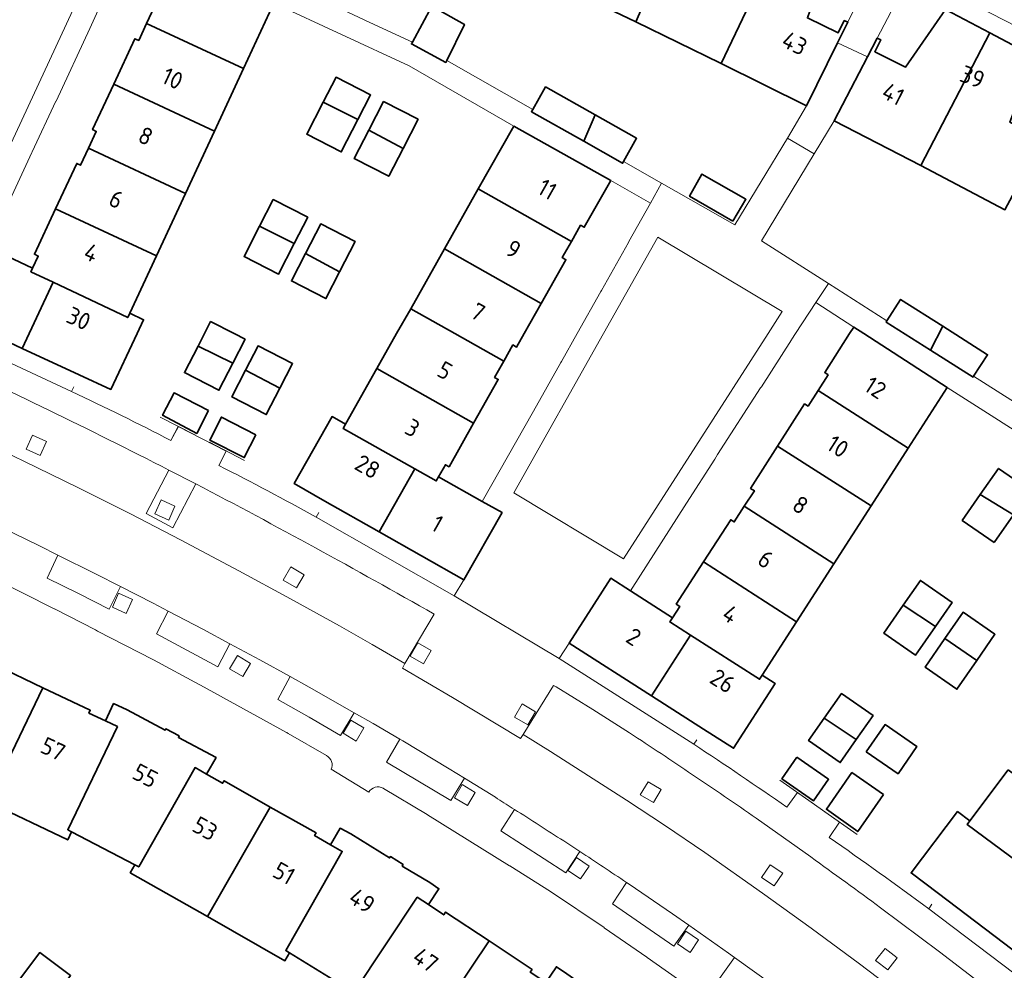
# Model space of a CAD drawing. Extents: x 150256 to 156914, y 461459 to 469481.
# Tile 668 of 731: x 154604 to 154681, y 468450 to 468525. Entities that reach past the tile are written whole.
import ezdxf
from ezdxf.enums import TextEntityAlignment as Align

# ---------------------------------------------------------------- set-up
doc = ezdxf.new("R2010")
doc.units = 0
doc.header["$LTSCALE"] = 0.75
for name, color, linetype, lineweight in [('B-RO-GR-GROENVOORZIENING-GV', 251, 'CONTINUOUS', 18), ('B-RO-IE-TERREINAFSCHEIDING_KUNSTMATIG_MUUR-G', 251, 'IE-TERREINAFSCHEIDING-KUNSTMATIG-DICHT', 18), ('B-RO-OG-BEBOUWING-GV', 6, 'CONTINUOUS', 35), ('B-RO-OG-BEBOUWING-T18', 1, 'CONTINUOUS', 18), ('B-RO-OG-TERREIN_CULTUURSCHEIDING-GV', 251, 'CONTINUOUS', 18), ('B-RO-VH-VERHARDING_BETON-GV', 251, 'CONTINUOUS', 18), ('B-RO-VH-VERHARDING_BETONSTRAATSTEEN-GV', 251, 'CONTINUOUS', 18), ('B-RO-VH-VERHARDING_TEGEL-GV', 251, 'CONTINUOUS', 18)]:
    doc.layers.add(name, color=color, linetype=linetype, lineweight=lineweight)
doc.styles.add('NLCS-ISO-M200-T18', font='NLCS-ISO.ttf', dxfattribs={"height": 360})
doc.linetypes.add('IE-TERREINAFSCHEIDING-KUNSTMATIG-DICHT', pattern='A,8,-1,[82,NLCS.SHX,S=0.75,R=90,X=0,Y=0],-1', length=10)

msp = doc.modelspace()

# ---------------------------------------------------------------- linework, layer by layer
at = {"layer": 'B-RO-GR-GROENVOORZIENING-GV'}
for points in [[(154605.543, 468490.425), (154606.038, 468491.519), (154604.945, 468492.014), (154604.45, 468490.92)], [(154605.543, 468490.425), (154606.038, 468491.519), (154604.945, 468492.014), (154604.45, 468490.92)], [(154615.649, 468485.347), (154616.144, 468486.441), (154615.051, 468486.936), (154614.556, 468485.842)], [(154615.649, 468485.347), (154616.144, 468486.441), (154615.051, 468486.936), (154614.556, 468485.842)], [(154625.682, 468480.013), (154626.291, 468481.048), (154625.257, 468481.656), (154624.648, 468480.621)], [(154625.682, 468480.013), (154626.291, 468481.048), (154625.257, 468481.656), (154624.648, 468480.621)], [(154612.314, 468477.997), (154612.809, 468479.091), (154611.717, 468479.586), (154611.222, 468478.492)], [(154612.314, 468477.997), (154612.809, 468479.091), (154611.717, 468479.586), (154611.222, 468478.492)], [(154635.664, 468474.049), (154636.272, 468475.084), (154635.238, 468475.692), (154634.63, 468474.657)], [(154635.664, 468474.049), (154636.272, 468475.084), (154635.238, 468475.692), (154634.63, 468474.657)], [(154621.471, 468473.043), (154622.08, 468474.078), (154621.046, 468474.687), (154620.437, 468473.651)], [(154621.471, 468473.043), (154622.08, 468474.078), (154621.046, 468474.687), (154620.437, 468473.651)], [(154643.859, 468469.246), (154644.467, 468470.281), (154643.433, 468470.889), (154642.825, 468469.854)], [(154643.859, 468469.246), (154644.467, 468470.281), (154643.433, 468470.889), (154642.825, 468469.854)], [(154630.386, 468467.974), (154630.994, 468469.009), (154629.96, 468469.617), (154629.352, 468468.582)], [(154630.386, 468467.974), (154630.994, 468469.009), (154629.96, 468469.617), (154629.352, 468468.582)], [(154639.134, 468462.905), (154639.742, 468463.94), (154638.708, 468464.548), (154638.099, 468463.513)], [(154639.134, 468462.905), (154639.742, 468463.94), (154638.708, 468464.548), (154638.099, 468463.513)], [(154653.743, 468463.133), (154654.351, 468464.168), (154653.317, 468464.777), (154652.709, 468463.741)], [(154653.743, 468463.133), (154654.351, 468464.168), (154653.317, 468464.777), (154652.709, 468463.741)], [(154648.019, 468457.143), (154648.684, 468458.142), (154647.686, 468458.807), (154647.021, 468457.808)], [(154648.019, 468457.143), (154648.684, 468458.142), (154647.686, 468458.807), (154647.021, 468457.808)], [(154663.237, 468456.584), (154663.91, 468457.578), (154662.916, 468458.25), (154662.244, 468457.256)], [(154663.237, 468456.584), (154663.91, 468457.578), (154662.916, 468458.25), (154662.244, 468457.256)], [(154656.619, 468451.353), (154657.291, 468452.347), (154656.298, 468453.02), (154655.625, 468452.025)], [(154656.619, 468451.353), (154657.291, 468452.347), (154656.298, 468453.02), (154655.625, 468452.025)], [(154672.15, 468449.988), (154672.887, 468450.935), (154671.941, 468451.673), (154671.203, 468450.726)], [(154672.15, 468449.988), (154672.887, 468450.935), (154671.941, 468451.673), (154671.203, 468450.726)]]:
    msp.add_lwpolyline(points, close=True, dxfattribs=at)
at = {"layer": 'B-RO-IE-TERREINAFSCHEIDING_KUNSTMATIG_MUUR-G'}
for points in [[(154608.193, 468495.833), (154608.015, 468495.442)], [(154608.193, 468495.833), (154608.015, 468495.442)], [(154614.981, 468493.447), (154617.748, 468492.024)], [(154614.981, 468493.447), (154617.748, 468492.024)], [(154615.827, 468491.588), (154616.407, 468492.713)], [(154615.827, 468491.588), (154616.407, 468492.713)], [(154618.844, 468491.458), (154621.603, 468490.028)], [(154618.844, 468491.458), (154621.603, 468490.028)], [(154620.175, 468490.768), (154619.597, 468489.631)], [(154620.175, 468490.768), (154619.597, 468489.631)], [(154627.242, 468485.561), (154627.442, 468485.934)], [(154627.242, 468485.561), (154627.442, 468485.934)], [(154656.924, 468467.717), (154657.152, 468468.081)], [(154656.924, 468467.717), (154657.152, 468468.081)], [(154666.212, 468463.116), (154663.665, 468464.895)], [(154666.212, 468463.116), (154663.665, 468464.895)], [(154665.063, 468463.918), (154664.229, 468462.764)], [(154665.063, 468463.918), (154664.229, 468462.764)], [(154669.758, 468460.632), (154667.213, 468462.411)], [(154669.758, 468460.632), (154667.213, 468462.411)], [(154667.553, 468460.393), (154668.37, 468461.602)], [(154667.553, 468460.393), (154668.37, 468461.602)], [(154675.608, 468455.14), (154675.381, 468454.783)], [(154675.608, 468455.14), (154675.381, 468454.783)]]:
    msp.add_lwpolyline(points, dxfattribs=at)
for points in [[(154615.827, 468491.588, 0.012835), (154608.015, 468495.442)], [(154615.827, 468491.588, 0.012835), (154608.015, 468495.442)], [(154627.242, 468485.561, 0.011003), (154619.597, 468489.631)], [(154627.242, 468485.561, 0.011003), (154619.597, 468489.631)], [(154664.229, 468462.764, 0.007008), (154656.924, 468467.717)], [(154664.229, 468462.764, 0.007008), (154656.924, 468467.717)], [(154675.381, 468454.783, 0.006108), (154667.553, 468460.393)], [(154675.381, 468454.783, 0.006108), (154667.553, 468460.393)]]:
    msp.add_lwpolyline(points, format="xyb", dxfattribs=at)
at = {"layer": 'B-RO-OG-BEBOUWING-GV'}
for points in [[(154654.874, 468530.274), (154652.28, 468531.527), (154654.054, 468536.761), (154650.472, 468538.474), (154645.606, 468527.756), (154652.357, 468524.521)], [(154664.127, 468531.859), (154660.573, 468533.613), (154657.485, 468529.013), (154654.874, 468530.274), (154652.357, 468524.521), (154659.022, 468521.263), (154659.068, 468521.24)], [(154659.068, 468521.24), (154665.758, 468517.906), (154668.216, 468522.856), (154669.021, 468524.476), (154668.733, 468524.616), (154668.252, 468523.648), (154665.846, 468524.817), (154667.688, 468530.102), (154664.127, 468531.859)], [(154623.913, 468525.981), (154616.021, 468529.689), (154614.231, 468525.846), (154614.531, 468525.707), (154613.914, 468524.383), (154621.525, 468520.838)], [(154637.512, 468521.484), (154638.891, 468524.318), (154636.324, 468525.751), (154634.8, 468522.911), (154634.729, 468522.779), (154637.432, 468521.319)], [(154680.183, 468523.646), (154676.685, 468525.486), (154673.538, 468520.939), (154671.132, 468522.169), (154671.611, 468523.09), (154671.329, 468523.241), (154670.562, 468521.766), (154667.945, 468516.73), (154674.752, 468513.23)], [(154613.914, 468524.383), (154613.293, 468523.051), (154612.994, 468523.19), (154611.326, 468519.609), (154619.242, 468515.922), (154621.525, 468520.838)], [(154674.752, 468513.23), (154681.365, 468509.747), (154684.302, 468515.276), (154681.737, 468516.627), (154683.697, 468521.798), (154680.183, 468523.646)], [(154627.795, 468518.189), (154630.513, 468516.828), (154631.51, 468518.77), (154628.805, 468520.156)], [(154609.345, 468514.574), (154616.969, 468511.025), (154619.242, 468515.922), (154611.326, 468519.609), (154609.662, 468516.038), (154609.962, 468515.898)], [(154648.264, 468515.122), (154649.17, 468517.198), (154645.262, 468519.396), (154644.255, 468517.628), (154644.154, 468517.45)], [(154627.795, 468518.189), (154626.503, 468515.672), (154629.208, 468514.286), (154630.513, 468516.828)], [(154634.063, 468514.549), (154635.248, 468516.856), (154632.534, 468518.246), (154631.374, 468515.986)], [(154649.17, 468517.198), (154648.264, 468515.122), (154651.315, 468513.395), (154651.399, 468513.543), (154652.423, 468515.368)], [(154634.063, 468514.549), (154631.374, 468515.986), (154630.231, 468513.762), (154632.944, 468512.372)], [(154639.98, 468511.376), (154647.295, 468507.246), (154648.018, 468508.527), (154648.304, 468508.365), (154650.381, 468512.039), (154642.763, 468516.306)], [(154616.969, 468511.025), (154609.345, 468514.574), (154608.725, 468513.242), (154608.425, 468513.382), (154606.761, 468509.811), (154614.69, 468506.118)], [(154616.969, 468511.025), (154609.345, 468514.574), (154608.725, 468513.242), (154608.425, 468513.382), (154606.761, 468509.811), (154614.69, 468506.118)], [(154659.987, 468508.838), (154661.014, 468510.568), (154657.555, 468512.541), (154656.582, 468510.798)], [(154659.987, 468508.838), (154661.014, 468510.568), (154657.555, 468512.541), (154656.582, 468510.798)], [(154647.295, 468507.246), (154639.98, 468511.376), (154637.326, 468506.674), (154644.927, 468502.382), (154646.864, 468505.813), (154646.577, 468505.975)], [(154647.295, 468507.246), (154639.98, 468511.376), (154637.326, 468506.674), (154644.927, 468502.382), (154646.864, 468505.813), (154646.577, 468505.975)], [(154625.511, 468507.08), (154626.574, 468509.152), (154623.869, 468510.538), (154622.793, 468508.44)], [(154625.511, 468507.08), (154626.574, 468509.152), (154623.869, 468510.538), (154622.793, 468508.44)], [(154614.69, 468506.118), (154606.761, 468509.811), (154605.097, 468506.24), (154605.398, 468506.1), (154604.958, 468505.155), (154604.822, 468504.862), (154606.567, 468504.036), (154612.434, 468501.259), (154612.594, 468501.604)], [(154614.69, 468506.118), (154606.761, 468509.811), (154605.097, 468506.24), (154605.398, 468506.1), (154604.958, 468505.155), (154604.822, 468504.862), (154606.567, 468504.036), (154612.434, 468501.259), (154612.594, 468501.604)], [(154622.793, 468508.44), (154621.568, 468506.054), (154624.274, 468504.669), (154625.511, 468507.08)], [(154622.793, 468508.44), (154621.568, 468506.054), (154624.274, 468504.669), (154625.511, 468507.08)], [(154626.403, 468506.307), (154629.08, 468504.85), (154630.308, 468507.24), (154627.595, 468508.629)], [(154626.403, 468506.307), (154629.08, 468504.85), (154630.308, 468507.24), (154627.595, 468508.629)], [(154597.195, 468502.052), (154601.625, 468500), (154604.147, 468498.833), (154606.567, 468504.036), (154604.822, 468504.862), (154604.958, 468505.155), (154601.444, 468506.788), (154599.762, 468507.57)], [(154597.195, 468502.052), (154601.625, 468500), (154604.147, 468498.833), (154606.567, 468504.036), (154604.822, 468504.862), (154604.958, 468505.155), (154601.444, 468506.788), (154599.762, 468507.57)], [(154634.666, 468501.963), (154638.143, 468500), (154641.981, 468497.833), (154642.703, 468499.113), (154642.99, 468498.951), (154643.582, 468500), (154644.927, 468502.382), (154637.326, 468506.674)], [(154634.666, 468501.963), (154638.143, 468500), (154641.981, 468497.833), (154642.703, 468499.113), (154642.99, 468498.951), (154643.582, 468500), (154644.927, 468502.382), (154637.326, 468506.674)], [(154626.403, 468506.307), (154625.293, 468504.146), (154628.005, 468502.757), (154629.08, 468504.85)], [(154626.403, 468506.307), (154625.293, 468504.146), (154628.005, 468502.757), (154629.08, 468504.85)], [(154606.567, 468504.036), (154604.147, 468498.833), (154608.618, 468496.766), (154611.108, 468495.614), (154613.17, 468500), (154613.682, 468501.089), (154612.594, 468501.604), (154612.434, 468501.259)], [(154606.567, 468504.036), (154604.147, 468498.833), (154608.618, 468496.766), (154611.108, 468495.614), (154613.17, 468500), (154613.682, 468501.089), (154612.594, 468501.604), (154612.434, 468501.259)], [(154675.503, 468498.712), (154676.495, 468500.579), (154673.165, 468502.698), (154672.088, 468501.007), (154672.03, 468500.915)], [(154675.503, 468498.712), (154676.495, 468500.579), (154673.165, 468502.698), (154672.088, 468501.007), (154672.03, 468500.915)], [(154632.011, 468497.261), (154639.613, 468492.969), (154641.55, 468496.4), (154641.263, 468496.561), (154641.981, 468497.833), (154638.143, 468500), (154634.666, 468501.963), (154633.558, 468500)], [(154632.011, 468497.261), (154639.613, 468492.969), (154641.55, 468496.4), (154641.263, 468496.561), (154641.981, 468497.833), (154638.143, 468500), (154634.666, 468501.963), (154633.558, 468500)], [(154620.69, 468497.684), (154621.653, 468499.561), (154620.796, 468500), (154618.947, 468500.947), (154618.461, 468500), (154617.954, 468499.012)], [(154620.69, 468497.684), (154621.653, 468499.561), (154620.796, 468500), (154618.947, 468500.947), (154618.461, 468500), (154617.954, 468499.012)], [(154666.68, 468495.532), (154673.757, 468490.991), (154676.826, 468495.765), (154670.274, 468500), (154669.486, 468500.515), (154669.155, 468500), (154667.197, 468496.937), (154667.469, 468496.762)], [(154666.68, 468495.532), (154673.757, 468490.991), (154676.826, 468495.765), (154670.274, 468500), (154669.486, 468500.515), (154669.155, 468500), (154667.197, 468496.937), (154667.469, 468496.762)], [(154676.495, 468500.579), (154675.503, 468498.712), (154678.862, 468496.582), (154678.905, 468496.648), (154680.002, 468498.346)], [(154676.495, 468500.579), (154675.503, 468498.712), (154678.862, 468496.582), (154678.905, 468496.648), (154680.002, 468498.346)], [(154617.954, 468499.012), (154616.888, 468496.935), (154619.595, 468495.549), (154620.69, 468497.684)], [(154617.954, 468499.012), (154616.888, 468496.935), (154619.595, 468495.549), (154620.69, 468497.684)], [(154621.697, 468497.143), (154624.391, 468495.724), (154625.381, 468497.651), (154622.671, 468499.039)], [(154621.697, 468497.143), (154624.391, 468495.724), (154625.381, 468497.651), (154622.671, 468499.039)], [(154621.697, 468497.143), (154620.611, 468495.028), (154623.32, 468493.64), (154624.391, 468495.724)], [(154621.697, 468497.143), (154620.611, 468495.028), (154623.32, 468493.64), (154624.391, 468495.724)], [(154639.613, 468492.969), (154632.011, 468497.261), (154629.542, 468492.887), (154629.355, 468492.556), (154634.98, 468489.378), (154636.668, 468488.424), (154636.853, 468488.751), (154637.389, 468489.7), (154637.676, 468489.538)], [(154639.613, 468492.969), (154632.011, 468497.261), (154629.542, 468492.887), (154629.355, 468492.556), (154634.98, 468489.378), (154636.668, 468488.424), (154636.853, 468488.751), (154637.389, 468489.7), (154637.676, 468489.538)], [(154618.778, 468493.956), (154616.071, 468495.342), (154615.172, 468493.59), (154617.857, 468492.16)], [(154618.778, 468493.956), (154616.071, 468495.342), (154615.172, 468493.59), (154617.857, 468492.16)], [(154663.502, 468491.158), (154670.845, 468486.462), (154673.757, 468490.991), (154666.68, 468495.532), (154665.892, 468494.304), (154665.624, 468494.476)], [(154663.502, 468491.158), (154670.845, 468486.462), (154673.757, 468490.991), (154666.68, 468495.532), (154665.892, 468494.304), (154665.624, 468494.476)], [(154622.503, 468492.048), (154619.794, 468493.436), (154618.87, 468491.637), (154621.586, 468490.264)], [(154622.503, 468492.048), (154619.794, 468493.436), (154618.87, 468491.637), (154621.586, 468490.264)], [(154627.93, 468486.844), (154632.185, 468484.428), (154634.98, 468489.378), (154629.355, 468492.556), (154629.542, 468492.887), (154628.493, 468493.48), (154625.519, 468488.212)], [(154627.93, 468486.844), (154632.185, 468484.428), (154634.98, 468489.378), (154629.355, 468492.556), (154629.542, 468492.887), (154628.493, 468493.48), (154625.519, 468488.212)], [(154660.881, 468486.426), (154667.911, 468481.899), (154670.845, 468486.462), (154663.502, 468491.158), (154661.38, 468487.84), (154661.671, 468487.653)], [(154660.881, 468486.426), (154667.911, 468481.899), (154670.845, 468486.462), (154663.502, 468491.158), (154661.38, 468487.84), (154661.671, 468487.653)], [(154636.853, 468488.751), (154636.668, 468488.424), (154634.98, 468489.378), (154632.185, 468484.428), (154638.852, 468480.643), (154641.844, 468485.933), (154640.285, 468486.813)], [(154636.853, 468488.751), (154636.668, 468488.424), (154634.98, 468489.378), (154632.185, 468484.428), (154638.852, 468480.643), (154641.844, 468485.933), (154640.285, 468486.813)], [(154683.368, 468487.679), (154680.868, 468489.407), (154679.428, 468487.344), (154682.034, 468485.758)], [(154683.368, 468487.679), (154680.868, 468489.407), (154679.428, 468487.344), (154682.034, 468485.758)], [(154680.515, 468483.571), (154682.034, 468485.758), (154679.428, 468487.344), (154678.014, 468485.318)], [(154680.515, 468483.571), (154682.034, 468485.758), (154679.428, 468487.344), (154678.014, 468485.318)], [(154667.911, 468481.899), (154660.881, 468486.426), (154660.09, 468485.199), (154659.813, 468485.377), (154657.674, 468482.057), (154664.985, 468477.348)], [(154667.911, 468481.899), (154660.881, 468486.426), (154660.09, 468485.199), (154659.813, 468485.377), (154657.674, 468482.057), (154664.985, 468477.348)], [(154664.985, 468477.348), (154657.674, 468482.057), (154655.535, 468478.736), (154655.812, 468478.558), (154655.232, 468477.658), (154655.026, 468477.338), (154656.652, 468476.298), (154662.079, 468472.83), (154662.284, 468473.148)], [(154664.985, 468477.348), (154657.674, 468482.057), (154655.535, 468478.736), (154655.812, 468478.558), (154655.232, 468477.658), (154655.026, 468477.338), (154656.652, 468476.298), (154662.079, 468472.83), (154662.284, 468473.148)], [(154647.113, 468475.662), (154653.58, 468471.53), (154656.652, 468476.298), (154655.026, 468477.338), (154655.232, 468477.658), (154651.928, 468479.786), (154650.398, 468480.771)], [(154647.113, 468475.662), (154653.58, 468471.53), (154656.652, 468476.298), (154655.026, 468477.338), (154655.232, 468477.658), (154651.928, 468479.786), (154650.398, 468480.771)], [(154673.371, 468478.666), (154675.899, 468476.973), (154677.219, 468478.859), (154674.723, 468480.603)], [(154673.371, 468478.666), (154675.899, 468476.973), (154677.219, 468478.859), (154674.723, 468480.603)], [(154673.371, 468478.666), (154671.833, 468476.462), (154674.325, 468474.722), (154675.899, 468476.973)], [(154673.371, 468478.666), (154671.833, 468476.462), (154674.325, 468474.722), (154675.899, 468476.973)], [(154679.144, 468474.299), (154680.58, 468476.366), (154678.077, 468478.105), (154676.633, 468476.023)], [(154679.144, 468474.299), (154680.58, 468476.366), (154678.077, 468478.105), (154676.633, 468476.023)], [(154653.58, 468471.53), (154657.674, 468468.914), (154660.037, 468467.404), (154663.295, 468472.502), (154662.284, 468473.148), (154662.079, 468472.83), (154656.652, 468476.298)], [(154653.58, 468471.53), (154657.674, 468468.914), (154660.037, 468467.404), (154663.295, 468472.502), (154662.284, 468473.148), (154662.079, 468472.83), (154656.652, 468476.298)], [(154676.633, 468476.023), (154675.083, 468473.787), (154677.583, 468472.051), (154679.144, 468474.299)], [(154676.633, 468476.023), (154675.083, 468473.787), (154677.583, 468472.051), (154679.144, 468474.299)], [(154601.447, 468463.197), (154605.764, 468472.167), (154602.038, 468473.949), (154601.925, 468473.711), (154599.423, 468474.898), (154595.89, 468467.54), (154595.233, 468466.171)], [(154601.447, 468463.197), (154605.764, 468472.167), (154602.038, 468473.949), (154601.925, 468473.711), (154599.423, 468474.898), (154595.89, 468467.54), (154595.233, 468466.171)], [(154605.764, 468472.167), (154601.447, 468463.197), (154607.716, 468460.196), (154608.022, 468460.836), (154607.712, 468460.998), (154611.617, 468469.112), (154610.676, 468469.558), (154609.377, 468470.174), (154609.48, 468470.389)], [(154605.764, 468472.167), (154601.447, 468463.197), (154607.716, 468460.196), (154608.022, 468460.836), (154607.712, 468460.998), (154611.617, 468469.112), (154610.676, 468469.558), (154609.377, 468470.174), (154609.48, 468470.389)], [(154669.68, 468468.083), (154670.999, 468469.969), (154668.513, 468471.705), (154667.163, 468469.771)], [(154669.68, 468468.083), (154670.999, 468469.969), (154668.513, 468471.705), (154667.163, 468469.771)], [(154612.982, 468458.241), (154613.292, 468458.079), (154617.726, 468465.886), (154618.62, 468465.377), (154619.368, 468466.678), (154616.416, 468468.253), (154616.466, 468468.379), (154615.421, 468468.925), (154615.365, 468468.819), (154612.373, 468470.416), (154611.319, 468470.913), (154610.676, 468469.558), (154611.617, 468469.112), (154607.712, 468460.998), (154608.022, 468460.836)], [(154612.982, 468458.241), (154613.292, 468458.079), (154617.726, 468465.886), (154618.62, 468465.377), (154619.368, 468466.678), (154616.416, 468468.253), (154616.466, 468468.379), (154615.421, 468468.925), (154615.365, 468468.819), (154612.373, 468470.416), (154611.319, 468470.913), (154610.676, 468469.558), (154611.617, 468469.112), (154607.712, 468460.998), (154608.022, 468460.836)], [(154669.68, 468468.083), (154667.163, 468469.771), (154665.932, 468468.008), (154668.415, 468466.274)], [(154669.68, 468468.083), (154667.163, 468469.771), (154665.932, 468468.008), (154668.415, 468466.274)], [(154670.468, 468467.135), (154672.963, 468465.402), (154674.447, 468467.538), (154671.95, 468469.272)], [(154670.468, 468467.135), (154672.963, 468465.402), (154674.447, 468467.538), (154671.95, 468469.272)], [(154665.022, 468466.704), (154663.843, 468465.015), (154666.321, 468463.283), (154667.503, 468464.971)], [(154665.022, 468466.704), (154663.843, 468465.015), (154666.321, 468463.283), (154667.503, 468464.971)], [(154623.635, 468462.788), (154619.999, 468464.85), (154619.888, 468464.655), (154618.62, 468465.377), (154617.726, 468465.886), (154613.292, 468458.079), (154612.982, 468458.241), (154612.631, 468457.624), (154618.696, 468454.172)], [(154623.635, 468462.788), (154619.999, 468464.85), (154619.888, 468464.655), (154618.62, 468465.377), (154617.726, 468465.886), (154613.292, 468458.079), (154612.982, 468458.241), (154612.631, 468457.624), (154618.696, 468454.172)], [(154681.613, 468465.714), (154678.602, 468461.707), (154678.383, 468461.415), (154685.145, 468456.414), (154685.311, 468456.638), (154685.967, 468457.509), (154686.231, 468457.31), (154688.605, 468460.46)], [(154681.613, 468465.714), (154678.602, 468461.707), (154678.383, 468461.415), (154685.145, 468456.414), (154685.311, 468456.638), (154685.967, 468457.509), (154686.231, 468457.31), (154688.605, 468460.46)], [(154671.828, 468463.768), (154669.335, 468465.5), (154667.329, 468462.608), (154669.801, 468460.85)], [(154671.828, 468463.768), (154669.335, 468465.5), (154667.329, 468462.608), (154669.801, 468460.85)], [(154623.635, 468462.788), (154618.696, 468454.172), (154624.788, 468450.705), (154625.139, 468451.322), (154624.841, 468451.505), (154629.282, 468459.3), (154628.373, 468459.818), (154627.114, 468460.536), (154627.234, 468460.747)], [(154623.635, 468462.788), (154618.696, 468454.172), (154624.788, 468450.705), (154625.139, 468451.322), (154624.841, 468451.505), (154629.282, 468459.3), (154628.373, 468459.818), (154627.114, 468460.536), (154627.234, 468460.747)], [(154685.311, 468456.638), (154685.145, 468456.414), (154678.383, 468461.415), (154678.602, 468461.707), (154677.646, 468462.432), (154673.992, 468457.611), (154676.143, 468455.981), (154683.415, 468450.468), (154687.068, 468455.314)], [(154685.311, 468456.638), (154685.145, 468456.414), (154678.383, 468461.415), (154678.602, 468461.707), (154677.646, 468462.432), (154673.992, 468457.611), (154676.143, 468455.981), (154683.415, 468450.468), (154687.068, 468455.314)], [(154636.052, 468455.113), (154636.878, 468456.355), (154636.162, 468456.856), (154634.007, 468458.144), (154634.071, 468458.256), (154633.072, 468458.887), (154633.009, 468458.788), (154629.95, 468460.688), (154629.113, 468461.123), (154628.373, 468459.818), (154629.282, 468459.3), (154624.841, 468451.505), (154625.139, 468451.322), (154629.911, 468448.396), (154630.21, 468448.213), (154635.182, 468455.691)], [(154636.052, 468455.113), (154636.878, 468456.355), (154636.162, 468456.856), (154634.007, 468458.144), (154634.071, 468458.256), (154633.072, 468458.887), (154633.009, 468458.788), (154629.95, 468460.688), (154629.113, 468461.123), (154628.373, 468459.818), (154629.282, 468459.3), (154624.841, 468451.505), (154625.139, 468451.322), (154629.911, 468448.396), (154630.21, 468448.213), (154635.182, 468455.691)], [(154635.284, 468443.974), (154640.829, 468452.254), (154637.413, 468454.522), (154637.269, 468454.305), (154636.052, 468455.113), (154635.182, 468455.691), (154630.21, 468448.213), (154629.911, 468448.396), (154629.518, 468447.805)], [(154635.284, 468443.974), (154640.829, 468452.254), (154637.413, 468454.522), (154637.269, 468454.305), (154636.052, 468455.113), (154635.182, 468455.691), (154630.21, 468448.213), (154629.911, 468448.396), (154629.518, 468447.805)], [(154640.829, 468452.254), (154635.284, 468443.974), (154641.073, 468440.128), (154641.465, 468440.718), (154641.174, 468440.928), (154646.16, 468448.401), (154645.273, 468448.99), (154644.057, 468449.798), (154644.203, 468450.013)], [(154640.829, 468452.254), (154635.284, 468443.974), (154641.073, 468440.128), (154641.465, 468440.718), (154641.174, 468440.928), (154646.16, 468448.401), (154645.273, 468448.99), (154644.057, 468449.798), (154644.203, 468450.013)], [(154603.696, 468448.909), (154606.113, 468447.098), (154607.936, 468449.53), (154605.519, 468451.341)], [(154603.696, 468448.909), (154606.113, 468447.098), (154607.936, 468449.53), (154605.519, 468451.341)], [(154645.273, 468448.99), (154646.16, 468448.401), (154641.174, 468440.928), (154641.465, 468440.718), (154646.018, 468437.438), (154646.383, 468437.175), (154651.786, 468444.376), (154652.6, 468443.749), (154653.516, 468444.936), (154652.686, 468445.584), (154650.794, 468446.935), (154650.862, 468447.031), (154649.904, 468447.702), (154649.842, 468447.616), (154646.945, 468449.683), (154646.119, 468450.23)], [(154645.273, 468448.99), (154646.16, 468448.401), (154641.174, 468440.928), (154641.465, 468440.718), (154646.018, 468437.438), (154646.383, 468437.175), (154651.786, 468444.376), (154652.6, 468443.749), (154653.516, 468444.936), (154652.686, 468445.584), (154650.794, 468446.935), (154650.862, 468447.031), (154649.904, 468447.702), (154649.842, 468447.616), (154646.945, 468449.683), (154646.119, 468450.23)]]:
    msp.add_lwpolyline(points, close=True, dxfattribs=at)
at = {"layer": 'B-RO-OG-TERREIN_CULTUURSCHEIDING-GV'}
for points in [[(154591.293, 468513.201), (154600.566, 468509.203), (154610.283, 468530.142), (154599.865, 468534.615)], [(154663.854, 468501.733), (154654.09, 468507.588), (154649.817, 468500), (154642.779, 468487.482), (154651.378, 468482.302), (154662.751, 468500)], [(154663.854, 468501.733), (154654.09, 468507.588), (154649.817, 468500), (154642.779, 468487.482), (154651.378, 468482.302), (154662.751, 468500)]]:
    msp.add_lwpolyline(points, close=True, dxfattribs=at)
at = {"layer": 'B-RO-VH-VERHARDING_BETON-GV'}
msp.add_lwpolyline([(154665.758, 468517.906), (154664.272, 468515.381), (154666.384, 468514.145), (154667.945, 468516.73), (154670.562, 468521.766), (154668.216, 468522.856)], close=True, dxfattribs=at)
at = {"layer": 'B-RO-VH-VERHARDING_BETONSTRAATSTEEN-GV'}
for points in [[(154591.293, 468513.201), (154599.865, 468534.615), (154610.283, 468530.142), (154600.566, 468509.203)], [(154648.264, 468515.122), (154644.154, 468517.45), (154644.255, 468517.628), (154637.512, 468521.484), (154637.432, 468521.319), (154634.729, 468522.779), (154634.8, 468522.911), (154631.45, 468524.475), (154627.952, 468526.108), (154617.845, 468530.881), (154613.59, 468532.814), (154612.805, 468531.187), (154616.021, 468529.689), (154623.913, 468525.981), (154634.539, 468521.046), (154642.763, 468516.306), (154650.381, 468512.039), (154653.512, 468510.271), (154654.385, 468511.836), (154651.399, 468513.543), (154651.315, 468513.395)], [(154674.012, 468528.399), (154671.555, 468529.677), (154669.021, 468524.476), (154668.216, 468522.856), (154670.562, 468521.766), (154671.329, 468523.241)], [(154646.472, 468497.733), (154644.327, 468493.915), (154644.318, 468493.9), (154640.285, 468486.813), (154641.844, 468485.933), (154638.852, 468480.643), (154638.089, 468479.401), (154646.32, 468474.455), (154647.113, 468475.662), (154650.398, 468480.771), (154651.928, 468479.786), (154656.34, 468486.665), (154658.56, 468490.143), (154658.785, 468490.49), (154662.166, 468495.747), (154662.222, 468495.829), (154664.591, 468499.508), (154664.624, 468499.562), (154664.91, 468500), (154666.514, 468502.458), (154667.488, 468503.948), (154662.239, 468507.307), (154666.384, 468514.145), (154664.272, 468515.381), (154660.14, 468508.545), (154654.385, 468511.836), (154653.512, 468510.271), (154651.814, 468507.238), (154651.776, 468507.177), (154649.651, 468503.399), (154649.614, 468503.319), (154647.752, 468500), (154646.529, 468497.821), (154646.475, 468497.739)], [(154663.854, 468501.733), (154662.751, 468500), (154651.378, 468482.302), (154642.779, 468487.482), (154649.817, 468500), (154654.09, 468507.588)], [(154663.854, 468501.733), (154662.751, 468500), (154651.378, 468482.302), (154642.779, 468487.482), (154649.817, 468500), (154654.09, 468507.588)], [(154605.543, 468490.425), (154604.45, 468490.92), (154604.945, 468492.014), (154606.038, 468491.519)], [(154605.543, 468490.425), (154604.45, 468490.92), (154604.945, 468492.014), (154606.038, 468491.519)], [(154611.852, 468480.12), (154609.905, 468481.115), (154606.946, 468482.592), (154606.105, 468480.791), (154608.554, 468479.582), (154610.981, 468478.329)], [(154611.852, 468480.12), (154609.905, 468481.115), (154606.946, 468482.592), (154606.105, 468480.791), (154608.554, 468479.582), (154610.981, 468478.329)], [(154625.682, 468480.013), (154624.648, 468480.621), (154625.257, 468481.656), (154626.291, 468481.048)], [(154625.682, 468480.013), (154624.648, 468480.621), (154625.257, 468481.656), (154626.291, 468481.048)], [(154612.314, 468477.997), (154611.222, 468478.492), (154611.717, 468479.586), (154612.809, 468479.091)], [(154612.314, 468477.997), (154611.222, 468478.492), (154611.717, 468479.586), (154612.809, 468479.091)], [(154620.461, 468475.618), (154618.337, 468476.758), (154615.604, 468478.189), (154614.683, 468476.409), (154619.51, 468473.809)], [(154620.461, 468475.618), (154618.337, 468476.758), (154615.604, 468478.189), (154614.683, 468476.409), (154619.51, 468473.809)], [(154635.664, 468474.049), (154634.63, 468474.657), (154635.238, 468475.692), (154636.272, 468475.084)], [(154635.664, 468474.049), (154634.63, 468474.657), (154635.238, 468475.692), (154636.272, 468475.084)], [(154621.471, 468473.043), (154620.437, 468473.651), (154621.046, 468474.687), (154622.08, 468474.078)], [(154621.471, 468473.043), (154620.437, 468473.651), (154621.046, 468474.687), (154622.08, 468474.078)], [(154625.194, 468473.04), (154624.221, 468471.236), (154626.692, 468469.849), (154629.141, 468468.418), (154630.236, 468470.201), (154626.689, 468472.214)], [(154625.194, 468473.04), (154624.221, 468471.236), (154626.692, 468469.849), (154629.141, 468468.418), (154630.236, 468470.201), (154626.689, 468472.214)], [(154643.859, 468469.246), (154642.825, 468469.854), (154643.433, 468470.889), (154644.467, 468470.281)], [(154643.859, 468469.246), (154642.825, 468469.854), (154643.433, 468470.889), (154644.467, 468470.281)], [(154630.386, 468467.974), (154629.352, 468468.582), (154629.96, 468469.617), (154630.994, 468469.009)], [(154630.386, 468467.974), (154629.352, 468468.582), (154629.96, 468469.617), (154630.994, 468469.009)], [(154633.807, 468468.116), (154632.776, 468466.325), (154637.816, 468463.307), (154638.882, 468465.063), (154637.697, 468465.791), (154634.04, 468467.981)], [(154633.807, 468468.116), (154632.776, 468466.325), (154637.816, 468463.307), (154638.882, 468465.063), (154637.697, 468465.791), (154634.04, 468467.981)], [(154639.134, 468462.905), (154638.099, 468463.513), (154638.708, 468464.548), (154639.742, 468463.94)], [(154639.134, 468462.905), (154638.099, 468463.513), (154638.708, 468464.548), (154639.742, 468463.94)], [(154653.743, 468463.133), (154652.709, 468463.741), (154653.317, 468464.777), (154654.351, 468464.168)], [(154653.743, 468463.133), (154652.709, 468463.741), (154653.317, 468464.777), (154654.351, 468464.168)], [(154648.019, 468457.143), (154647.021, 468457.808), (154647.686, 468458.807), (154648.684, 468458.142)], [(154648.019, 468457.143), (154647.021, 468457.808), (154647.686, 468458.807), (154648.684, 468458.142)], [(154663.237, 468456.584), (154662.244, 468457.256), (154662.916, 468458.25), (154663.91, 468457.578)], [(154663.237, 468456.584), (154662.244, 468457.256), (154662.916, 468458.25), (154663.91, 468457.578)], [(154656.514, 468453.498), (154655.243, 468454.391), (154651.824, 468456.724), (154651.625, 468456.858), (154650.519, 468455.165), (154655.345, 468451.84)], [(154656.514, 468453.498), (154655.243, 468454.391), (154651.824, 468456.724), (154651.625, 468456.858), (154650.519, 468455.165), (154655.345, 468451.84)], [(154656.619, 468451.353), (154655.625, 468452.025), (154656.298, 468453.02), (154657.291, 468452.347)], [(154656.619, 468451.353), (154655.625, 468452.025), (154656.298, 468453.02), (154657.291, 468452.347)], [(154660.105, 468450.969), (154658.945, 468449.316), (154664.127, 468445.551), (154665.328, 468447.171), (154663.065, 468448.837)], [(154660.105, 468450.969), (154658.945, 468449.316), (154664.127, 468445.551), (154665.328, 468447.171), (154663.065, 468448.837)], [(154672.15, 468449.988), (154671.203, 468450.726), (154671.941, 468451.673), (154672.887, 468450.935)], [(154672.15, 468449.988), (154671.203, 468450.726), (154671.941, 468451.673), (154672.887, 468450.935)]]:
    msp.add_lwpolyline(points, close=True, dxfattribs=at)
for points in [[(154595.954, 468529.767), (154593.652, 468523.967), (154593.636, 468523.93), (154592.004, 468519.853), (154591.947, 468519.713), (154588.926, 468512.164), (154590.553, 468511.517), (154588.304, 468505.865), (154587.786, 468504.517), (154596.578, 468500.755), (154597.195, 468502.052), (154599.762, 468507.57), (154601.444, 468506.788), (154604.905, 468514.23), (154604.933, 468514.284), (154606.789, 468518.272), (154606.803, 468518.283), (154609.447, 468523.982), (154611.314, 468528.094)], [(154720.876, 468502.517), (154724.785, 468500), (154725.764, 468499.353), (154726.719, 468500.778), (154723.812, 468502.658), (154720.887, 468504.502), (154717.945, 468506.316), (154714.981, 468508.094), (154711.901, 468509.871), (154701.416, 468515.707), (154696.652, 468518.316), (154690.043, 468521.876), (154683.905, 468525.129), (154677.75, 468528.338), (154675.99, 468529.196), (154675.221, 468527.775), (154681.553, 468524.507), (154689.061, 468520.553), (154695.956, 468516.849), (154700.675, 468514.26), (154701.946, 468513.563)], [(154608.015, 468495.442), (154598.203, 468500), (154596.578, 468500.755), (154587.786, 468504.517), (154576.154, 468509.182)], [(154608.015, 468495.442), (154598.203, 468500), (154596.578, 468500.755), (154587.786, 468504.517), (154576.154, 468509.182)], [(154685.164, 468492.598), (154681.817, 468494.786), (154678.905, 468496.648), (154678.862, 468496.582), (154675.503, 468498.712), (154672.03, 468500.915), (154672.088, 468501.007), (154667.488, 468503.948), (154666.514, 468502.458), (154669.486, 468500.515), (154670.274, 468500), (154676.826, 468495.765), (154685.246, 468490.408), (154685.664, 468490.142), (154686.949, 468490.865), (154688.465, 468491.718), (154690.743, 468493.005), (154698.003, 468487.526), (154704.719, 468482.484), (154709.304, 468479.011), (154708.233, 468477.724)], [(154685.164, 468492.598), (154681.817, 468494.786), (154678.905, 468496.648), (154678.862, 468496.582), (154675.503, 468498.712), (154672.03, 468500.915), (154672.088, 468501.007), (154667.488, 468503.948), (154666.514, 468502.458), (154669.486, 468500.515), (154670.274, 468500), (154676.826, 468495.765), (154685.246, 468490.408), (154685.664, 468490.142), (154686.949, 468490.865), (154688.465, 468491.718), (154690.743, 468493.005), (154698.003, 468487.526), (154704.719, 468482.484), (154709.304, 468479.011), (154708.233, 468477.724)], [(154592.91, 468494.814), (154590.866, 468490.238), (154591.834, 468489.804), (154596.225, 468487.774), (154601.332, 468485.346), (154605.505, 468483.311), (154606.946, 468482.592), (154609.905, 468481.115), (154611.852, 468480.12), (154614.432, 468478.802), (154615.604, 468478.189), (154618.337, 468476.758), (154620.461, 468475.618), (154622.804, 468474.359), (154625.194, 468473.04), (154626.689, 468472.214), (154630.236, 468470.201), (154631.71, 468469.342), (154633.807, 468468.116), (154634.04, 468467.981), (154637.697, 468465.791), (154638.882, 468465.063), (154641.33, 468463.559), (154641.494, 468463.432)], [(154592.91, 468494.814), (154590.866, 468490.238), (154591.834, 468489.804), (154596.225, 468487.774), (154601.332, 468485.346), (154605.505, 468483.311), (154606.946, 468482.592), (154609.905, 468481.115), (154611.852, 468480.12), (154614.432, 468478.802), (154615.604, 468478.189), (154618.337, 468476.758), (154620.461, 468475.618), (154622.804, 468474.359), (154625.194, 468473.04), (154626.689, 468472.214), (154630.236, 468470.201), (154631.71, 468469.342), (154633.807, 468468.116), (154634.04, 468467.981), (154637.697, 468465.791), (154638.882, 468465.063), (154641.33, 468463.559), (154641.494, 468463.432)], [(154594.723, 468494.305), (154598.123, 468492.867), (154601.212, 468491.44), (154604.278, 468489.978), (154608.496, 468487.916), (154612.638, 468485.827), (154616.572, 468483.796), (154621.158, 468481.365), (154625.216, 468479.165), (154629.074, 468477.027), (154631.643, 468475.565), (154634.202, 468474.081), (154636.509, 468477.949)], [(154594.723, 468494.305), (154598.123, 468492.867), (154601.212, 468491.44), (154604.278, 468489.978), (154608.496, 468487.916), (154612.638, 468485.827), (154616.572, 468483.796), (154621.158, 468481.365), (154625.216, 468479.165), (154629.074, 468477.027), (154631.643, 468475.565), (154634.202, 468474.081), (154636.509, 468477.949)], [(154619.597, 468489.631), (154620.176, 468490.769), (154616.406, 468492.711), (154615.827, 468491.588)], [(154619.597, 468489.631), (154620.176, 468490.769), (154616.406, 468492.711), (154615.827, 468491.588)], [(154677.563, 468444.662), (154669.927, 468450.467), (154666.141, 468453.258), (154662.319, 468456.009), (154657.767, 468459.205), (154654.612, 468461.356), (154651.621, 468463.325), (154645.665, 468467.147), (154643.516, 468468.485), (154643.285, 468468.166), (154637.959, 468471.387), (154634.021, 468473.706), (154634.202, 468474.081), (154631.643, 468475.565), (154629.074, 468477.027), (154625.216, 468479.165), (154621.158, 468481.365), (154616.572, 468483.796), (154612.638, 468485.827), (154608.496, 468487.916), (154604.278, 468489.978), (154601.212, 468491.44)], [(154677.563, 468444.662), (154669.927, 468450.467), (154666.141, 468453.258), (154662.319, 468456.009), (154657.767, 468459.205), (154654.612, 468461.356), (154651.621, 468463.325), (154645.665, 468467.147), (154643.516, 468468.485), (154643.285, 468468.166), (154637.959, 468471.387), (154634.021, 468473.706), (154634.202, 468474.081), (154631.643, 468475.565), (154629.074, 468477.027), (154625.216, 468479.165), (154621.158, 468481.365), (154616.572, 468483.796), (154612.638, 468485.827), (154608.496, 468487.916), (154604.278, 468489.978), (154601.212, 468491.44)], [(154617.79, 468488.195), (154615.974, 468484.74), (154613.887, 468485.849), (154615.663, 468489.278)], [(154617.79, 468488.195), (154615.974, 468484.74), (154613.887, 468485.849), (154615.663, 468489.278)], [(154615.663, 468489.278), (154617.79, 468488.195)], [(154615.663, 468489.278), (154617.79, 468488.195)], [(154641.494, 468463.432), (154641.33, 468463.559), (154638.882, 468465.063), (154637.816, 468463.307), (154632.776, 468466.325), (154633.807, 468468.116), (154631.71, 468469.342), (154630.236, 468470.201), (154629.141, 468468.418), (154626.692, 468469.849), (154624.221, 468471.236), (154625.194, 468473.04), (154622.804, 468474.359), (154620.461, 468475.618), (154619.51, 468473.809), (154614.683, 468476.409), (154615.604, 468478.189), (154614.432, 468478.802), (154611.852, 468480.12), (154610.981, 468478.329), (154608.554, 468479.582), (154606.105, 468480.791), (154606.946, 468482.592), (154605.505, 468483.311), (154601.332, 468485.346)], [(154641.494, 468463.432), (154641.33, 468463.559), (154638.882, 468465.063), (154637.816, 468463.307), (154632.776, 468466.325), (154633.807, 468468.116), (154631.71, 468469.342), (154630.236, 468470.201), (154629.141, 468468.418), (154626.692, 468469.849), (154624.221, 468471.236), (154625.194, 468473.04), (154622.804, 468474.359), (154620.461, 468475.618), (154619.51, 468473.809), (154614.683, 468476.409), (154615.604, 468478.189), (154614.432, 468478.802), (154611.852, 468480.12), (154610.981, 468478.329), (154608.554, 468479.582), (154606.105, 468480.791), (154606.946, 468482.592), (154605.505, 468483.311), (154601.332, 468485.346)], [(154656.924, 468467.717), (154646.32, 468474.455), (154638.089, 468479.401), (154627.242, 468485.561)], [(154656.924, 468467.717), (154646.32, 468474.455), (154638.089, 468479.401), (154627.242, 468485.561)], [(154601.703, 468480.844), (154606.646, 468478.373), (154606.659, 468478.366), (154606.67, 468478.36), (154609.896, 468476.707)], [(154601.703, 468480.844), (154606.646, 468478.373), (154606.659, 468478.366), (154606.67, 468478.36), (154609.896, 468476.707)], [(154636.509, 468477.949), (154634.202, 468474.081), (154634.021, 468473.706), (154637.959, 468471.387), (154643.285, 468468.166), (154643.516, 468468.485), (154645.888, 468472.344), (154646.087, 468472.246), (154648.987, 468470.454), (154651.859, 468468.615)], [(154636.509, 468477.949), (154634.202, 468474.081), (154634.021, 468473.706), (154637.959, 468471.387), (154643.285, 468468.166), (154643.516, 468468.485), (154645.888, 468472.344), (154646.087, 468472.246), (154648.987, 468470.454), (154651.859, 468468.615)], [(154610.063, 468476.612), (154614.397, 468474.38), (154614.444, 468474.357), (154614.458, 468474.35), (154618.033, 468472.427)], [(154610.063, 468476.612), (154614.397, 468474.38), (154614.444, 468474.357), (154614.458, 468474.35), (154618.033, 468472.427)], [(154618.154, 468472.36), (154624.896, 468468.656), (154624.927, 468468.639), (154624.948, 468468.628), (154625.049, 468468.569), (154628.045, 468466.83)], [(154618.154, 468472.36), (154624.896, 468468.656), (154624.927, 468468.639), (154624.948, 468468.628), (154625.049, 468468.569), (154628.045, 468466.83)], [(154651.859, 468468.615), (154648.987, 468470.454), (154646.087, 468472.246), (154645.888, 468472.344), (154643.516, 468468.485)], [(154651.859, 468468.615), (154648.987, 468470.454), (154646.087, 468472.246), (154645.888, 468472.344), (154643.516, 468468.485)], [(154643.516, 468468.485), (154645.665, 468467.147), (154651.621, 468463.325), (154654.612, 468461.356), (154657.767, 468459.205), (154662.319, 468456.009), (154666.141, 468453.258), (154669.927, 468450.467), (154677.563, 468444.662), (154678.061, 468444.282), (154680.83, 468447.869), (154676.226, 468451.399), (154671.583, 468454.871)], [(154643.516, 468468.485), (154645.665, 468467.147), (154651.621, 468463.325), (154654.612, 468461.356), (154657.767, 468459.205), (154662.319, 468456.009), (154666.141, 468453.258), (154669.927, 468450.467), (154677.563, 468444.662), (154678.061, 468444.282), (154680.83, 468447.869), (154676.226, 468451.399), (154671.583, 468454.871)], [(154628.414, 468465.753), (154631.373, 468463.946)], [(154628.414, 468465.753), (154631.373, 468463.946)], [(154632.505, 468464.262), (154632.519, 468464.254), (154635.957, 468462.194), (154635.986, 468462.176), (154642.438, 468458.163), (154642.447, 468458.157), (154645.642, 468456.136), (154649.864, 468453.305), (154649.876, 468453.297), (154653.215, 468450.99), (154653.225, 468450.982), (154653.247, 468450.967), (154659.439, 468446.609)], [(154632.505, 468464.262), (154632.519, 468464.254), (154635.957, 468462.194), (154635.986, 468462.176), (154642.438, 468458.163), (154642.447, 468458.157), (154645.642, 468456.136), (154649.864, 468453.305), (154649.876, 468453.297), (154653.215, 468450.99), (154653.225, 468450.982), (154653.247, 468450.967), (154659.439, 468446.609)], [(154667.553, 468460.393), (154668.37, 468461.602), (154665.065, 468463.916), (154664.229, 468462.764)], [(154667.553, 468460.393), (154668.37, 468461.602), (154665.065, 468463.916), (154664.229, 468462.764)], [(154642.816, 468462.599), (154641.741, 468460.902), (154646.852, 468457.618), (154647.963, 468459.284), (154646.688, 468460.116)], [(154647.963, 468459.284), (154646.852, 468457.618), (154641.741, 468460.902), (154642.816, 468462.599)], [(154642.816, 468462.599), (154641.741, 468460.902), (154646.852, 468457.618), (154647.963, 468459.284), (154646.688, 468460.116)], [(154647.963, 468459.284), (154646.852, 468457.618), (154641.741, 468460.902), (154642.816, 468462.599)], [(154666.105, 468458.865), (154661.822, 468461.899)], [(154661.822, 468461.899), (154666.105, 468458.865)], [(154666.105, 468458.865), (154661.822, 468461.899)], [(154661.822, 468461.899), (154666.105, 468458.865)], [(154646.688, 468460.116), (154647.963, 468459.284)], [(154646.688, 468460.116), (154647.963, 468459.284)], [(154682.414, 468429.012), (154683.021, 468428.506), (154685.576, 468431.573), (154684.899, 468432.132), (154683.48, 468433.278), (154675.453, 468439.516), (154674.272, 468440.424), (154673.3, 468441.171), (154670.312, 468443.459), (154667.302, 468445.718), (154665.328, 468447.171), (154664.127, 468445.551), (154658.945, 468449.316), (154660.105, 468450.969), (154659.636, 468451.306), (154656.514, 468453.498), (154655.345, 468451.84), (154650.519, 468455.165), (154651.625, 468456.858)], [(154682.414, 468429.012), (154683.021, 468428.506), (154685.576, 468431.573), (154684.899, 468432.132), (154683.48, 468433.278), (154675.453, 468439.516), (154674.272, 468440.424), (154673.3, 468441.171), (154670.312, 468443.459), (154667.302, 468445.718), (154665.328, 468447.171), (154664.127, 468445.551), (154658.945, 468449.316), (154660.105, 468450.969), (154659.636, 468451.306), (154656.514, 468453.498), (154655.345, 468451.84), (154650.519, 468455.165), (154651.625, 468456.858)], [(154651.625, 468456.858), (154651.824, 468456.724)], [(154651.625, 468456.858), (154651.824, 468456.724)], [(154651.824, 468456.724), (154655.243, 468454.391), (154656.514, 468453.498), (154659.636, 468451.306), (154660.105, 468450.969), (154663.065, 468448.837)], [(154651.824, 468456.724), (154655.243, 468454.391), (154656.514, 468453.498), (154659.636, 468451.306), (154660.105, 468450.969), (154663.065, 468448.837)], [(154671.583, 468454.871), (154676.226, 468451.399), (154680.83, 468447.869), (154678.061, 468444.282), (154677.745, 468443.869), (154678.214, 468443.5)], [(154671.583, 468454.871), (154676.226, 468451.399), (154680.83, 468447.869), (154678.061, 468444.282), (154677.745, 468443.869), (154678.214, 468443.5)], [(154688.221, 468435.691), (154688.576, 468436.08), (154691.445, 468439.582), (154693.297, 468441.78), (154692.312, 468442.61), (154690.245, 468444.341), (154685.816, 468447.102), (154684.005, 468448.253), (154675.381, 468454.783)], [(154688.221, 468435.691), (154688.576, 468436.08), (154691.445, 468439.582), (154693.297, 468441.78), (154692.312, 468442.61), (154690.245, 468444.341), (154685.816, 468447.102), (154684.005, 468448.253), (154675.381, 468454.783)]]:
    msp.add_lwpolyline(points, dxfattribs=at)
for points in [[(154596.683, 468498.512, -0.010213), (154615.663, 468489.278)], [(154615.663, 468489.278, 0.010213), (154596.683, 468498.512)], [(154596.683, 468498.512, -0.010213), (154615.663, 468489.278)], [(154615.663, 468489.278, 0.010213), (154596.683, 468498.512)], [(154615.827, 468491.588, 0.012835), (154608.015, 468495.442)], [(154615.827, 468491.588, 0.012835), (154608.015, 468495.442)], [(154627.242, 468485.561, 0.011003), (154619.597, 468489.631)], [(154627.242, 468485.561, 0.011003), (154619.597, 468489.631)], [(154617.79, 468488.195, -0.008534), (154636.509, 468477.949)], [(154636.509, 468477.949, 0.008534), (154617.79, 468488.195)], [(154617.79, 468488.195, -0.008534), (154636.509, 468477.949)], [(154636.509, 468477.949, 0.008534), (154617.79, 468488.195)], [(154609.896, 468476.707, -0.062634), (154610.063, 468476.612)], [(154609.896, 468476.707, -0.062634), (154610.063, 468476.612)], [(154618.033, 468472.427, -0.054785), (154618.154, 468472.36)], [(154618.033, 468472.427, -0.054785), (154618.154, 468472.36)], [(154656.816, 468465.33, 0.004151), (154651.859, 468468.615)], [(154651.859, 468468.615, -0.004151), (154656.816, 468465.33)], [(154656.816, 468465.33, 0.004151), (154651.859, 468468.615)], [(154651.859, 468468.615, -0.004151), (154656.816, 468465.33)], [(154664.229, 468462.764, 0.007008), (154656.924, 468467.717)], [(154664.229, 468462.764, 0.007008), (154656.924, 468467.717)], [(154628.045, 468466.83, -0.413337), (154628.414, 468465.753)], [(154628.045, 468466.83, -0.413337), (154628.414, 468465.753)], [(154661.822, 468461.899, 0.004158), (154656.816, 468465.33)], [(154656.816, 468465.33, -0.004158), (154661.822, 468461.899)], [(154661.822, 468461.899, 0.004158), (154656.816, 468465.33)], [(154656.816, 468465.33, -0.004158), (154661.822, 468461.899)], [(154631.373, 468463.946, -0.418655), (154632.505, 468464.262)], [(154631.373, 468463.946, -0.418655), (154632.505, 468464.262)], [(154641.494, 468463.432, -0.002307), (154642.816, 468462.599)], [(154642.816, 468462.599, 0.002307), (154641.494, 468463.432)], [(154641.494, 468463.432, -0.002307), (154642.816, 468462.599)], [(154642.816, 468462.599, 0.002307), (154641.494, 468463.432)], [(154646.688, 468460.116, 0.003318), (154642.816, 468462.599)], [(154642.816, 468462.599, -0.003318), (154646.688, 468460.116)], [(154646.688, 468460.116, 0.003318), (154642.816, 468462.599)], [(154642.816, 468462.599, -0.003318), (154646.688, 468460.116)], [(154675.381, 468454.783, 0.006108), (154667.553, 468460.393)], [(154675.381, 468454.783, 0.006108), (154667.553, 468460.393)], [(154647.963, 468459.284, -0.002652), (154651.625, 468456.858)], [(154651.625, 468456.858, 0.002652), (154647.963, 468459.284)], [(154647.963, 468459.284, -0.002652), (154651.625, 468456.858)], [(154651.625, 468456.858, 0.002652), (154647.963, 468459.284)], [(154671.583, 468454.871, 0.003362), (154666.105, 468458.865)], [(154666.105, 468458.865, -0.003362), (154671.583, 468454.871)], [(154671.583, 468454.871, 0.003362), (154666.105, 468458.865)], [(154666.105, 468458.865, -0.003362), (154671.583, 468454.871)]]:
    msp.add_lwpolyline(points, format="xyb", dxfattribs=at)
at = {"layer": 'B-RO-VH-VERHARDING_TEGEL-GV'}
for points in [[(154617.79, 468488.195), (154615.663, 468489.278), (154613.887, 468485.849), (154615.974, 468484.74)], [(154617.79, 468488.195), (154615.663, 468489.278), (154613.887, 468485.849), (154615.974, 468484.74)], [(154615.649, 468485.347), (154614.556, 468485.842), (154615.051, 468486.936), (154616.144, 468486.441)], [(154615.649, 468485.347), (154614.556, 468485.842), (154615.051, 468486.936), (154616.144, 468486.441)]]:
    msp.add_lwpolyline(points, close=True, dxfattribs=at)

# ---------------------------------------------------------------- texts
at = {"layer": 'B-RO-OG-BEBOUWING-T18', "style": 'NLCS-ISO-M200-T18'}
for s, rotation, p in [('43', 333.5, (154664.84, 468522.833)), ('10', 335, (154615.95, 468520.062)), ('39', 339.3, (154678.809, 468520.189)), ('41', 332.8, (154672.585, 468518.842)), ('8', 335, (154613.843, 468515.541)), ('11', 330.5, (154645.397, 468511.351)), ('11', 330.5, (154645.397, 468511.351)), ('6', 335, (154611.525, 468510.563)), ('6', 335, (154611.525, 468510.563)), ('9', 330.5, (154642.741, 468506.646)), ('9', 330.5, (154642.741, 468506.646)), ('4', 335, (154609.569, 468506.367)), ('4', 335, (154609.569, 468506.367)), ('30', 335.2, (154608.577, 468501.192)), ('30', 335.2, (154608.577, 468501.192)), ('7', 330.6, (154639.951, 468501.705)), ('7', 330.6, (154639.951, 468501.705)), ('5', 330.5, (154637.353, 468497.103)), ('5', 330.5, (154637.353, 468497.103)), ('12', 327.4, (154671.184, 468495.748)), ('12', 327.4, (154671.184, 468495.748)), ('3', 330.5, (154634.806, 468492.59)), ('3', 330.5, (154634.806, 468492.59)), ('10', 327.4, (154668.233, 468491.132)), ('10', 327.4, (154668.233, 468491.132)), ('28', 330.4, (154631.279, 468489.542)), ('28', 330.4, (154631.279, 468489.542)), ('8', 327.4, (154665.294, 468486.536)), ('8', 327.4, (154665.294, 468486.536)), ('1', 330.5, (154636.758, 468485.066)), ('1', 330.5, (154636.758, 468485.066)), ('6', 327.2, (154662.562, 468482.259)), ('6', 327.2, (154662.562, 468482.259)), ('4', 327.2, (154659.786, 468477.95)), ('4', 327.2, (154659.786, 468477.95)), ('2', 327.2, (154652.192, 468476.166)), ('2', 327.2, (154652.192, 468476.166)), ('26', 327.5, (154659.176, 468472.701)), ('26', 327.5, (154659.176, 468472.701)), ('57', 334.4, (154606.563, 468467.35)), ('57', 334.4, (154606.563, 468467.35)), ('55', 332.4, (154613.811, 468465.253)), ('55', 332.4, (154613.811, 468465.253)), ('53', 330.5, (154618.512, 468461.095)), ('53', 330.5, (154618.512, 468461.095)), ('51', 330.5, (154624.712, 468457.579)), ('51', 330.5, (154624.712, 468457.579)), ('49', 328.1, (154630.846, 468455.423)), ('49', 328.1, (154630.846, 468455.423)), ('47', 326.4, (154635.839, 468450.766)), ('47', 326.4, (154635.839, 468450.766))]:
    msp.add_text(s, height=1.35, rotation=rotation, dxfattribs=at).set_placement(p, align=Align.MIDDLE)

doc.saveas('drawing.dxf')
